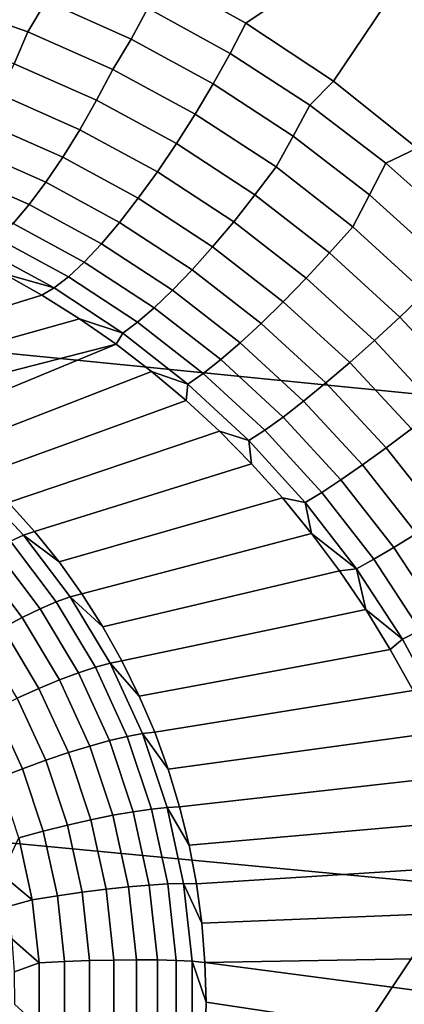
# Model space of a CAD drawing. Header units: metres. Extents: x -240 to 45, y -77 to 27.
# Tile 296 of 656: x -209.323 to -208.883, y 11.388 to 12.515. Entities that reach past the tile are written whole.
import ezdxf

# ---------------------------------------------------------------- set-up
doc = ezdxf.new("R2010")
doc.units = ezdxf.units.M
doc.layers.add('solid_102011X2', color=7, linetype='CONTINUOUS')

msp = doc.modelspace()

# ---------------------------------------------------------------- linework, layer by layer
at = {"layer": 'solid_102011X2'}
for points in [[(-208.054565, 12.546412, 311.509705), (-209.482834, 12.695299, 309.899689), (-209.879379, 12.187286, 310.19989), (-208.445099, 12.044568, 311.807861)], [(-209.064529, 12.511412, 270.434662), (-209.117294, 12.541251, 270.448242), (-208.799118, 12.690008, 270.292816)], [(-208.963989, 12.445032, 270.410522), (-209.064529, 12.511412, 270.434662), (-208.799118, 12.690008, 270.292816)], [(-208.86821, 12.368539, 270.389923), (-208.963989, 12.445032, 270.410522), (-208.799118, 12.690008, 270.292816)], [(-209.292892, 12.536565, 270.502686), (-209.314041, 12.501598, 270.503357), (-209.414246, 12.536353, 270.533691), (-209.392715, 12.5719, 270.532562)], [(-209.176804, 12.52845, 270.469971), (-209.195755, 12.493177, 270.475372), (-209.292892, 12.536565, 270.502686), (-209.274384, 12.572339, 270.497223)], [(-209.329773, 12.465033, 270.496887), (-209.426956, 12.498756, 270.526581), (-209.414246, 12.536353, 270.533691), (-209.314041, 12.501598, 270.503357)], [(-209.195755, 12.493177, 270.475372), (-209.216599, 12.458503, 270.475677), (-209.314041, 12.501598, 270.503357), (-209.292892, 12.536565, 270.502686)], [(-209.082413, 12.476911, 270.445282), (-209.176804, 12.52845, 270.469971), (-209.117294, 12.541251, 270.448242), (-209.064529, 12.511412, 270.434662)], [(-209.176804, 12.52845, 270.469971), (-209.082413, 12.476911, 270.445282), (-209.101852, 12.441998, 270.450745), (-209.195755, 12.493177, 270.475372)], [(-209.235245, 12.423211, 270.469879), (-209.329773, 12.465033, 270.496887), (-209.314041, 12.501598, 270.503357), (-209.216599, 12.458503, 270.475677)], [(-208.991089, 12.417586, 270.423218), (-209.082413, 12.476911, 270.445282), (-209.064529, 12.511412, 270.434662), (-208.963989, 12.445032, 270.410522)], [(-209.195755, 12.493177, 270.475372), (-209.101852, 12.441998, 270.450745), (-209.122452, 12.407336, 270.450928), (-209.216599, 12.458503, 270.475677)], [(-209.010056, 12.382211, 270.42865), (-209.101852, 12.441998, 270.450745), (-209.082413, 12.476911, 270.445282), (-208.991089, 12.417586, 270.423218)], [(-209.254501, 12.389512, 270.458954), (-209.346359, 12.430134, 270.485352), (-209.329773, 12.465033, 270.496887), (-209.235245, 12.423211, 270.469879)], [(-209.143875, 12.373553, 270.445801), (-209.235245, 12.423211, 270.469879), (-209.216599, 12.458503, 270.475677), (-209.122452, 12.407336, 270.450928)], [(-208.991089, 12.417586, 270.423218), (-208.963989, 12.445032, 270.410522), (-208.86821, 12.368539, 270.389923), (-208.903961, 12.351109, 270.404022)], [(-209.029816, 12.346792, 270.42868), (-209.122452, 12.407336, 270.450928), (-209.101852, 12.441998, 270.450745), (-209.010056, 12.382211, 270.42865)], [(-209.274048, 12.358016, 270.443085), (-209.36348, 12.397532, 270.468903), (-209.346359, 12.430134, 270.485352), (-209.254501, 12.389512, 270.458954)], [(-209.16571, 12.341259, 270.435486), (-209.254501, 12.389512, 270.458954), (-209.235245, 12.423211, 270.469879), (-209.143875, 12.373553, 270.445801)], [(-208.922653, 12.314991, 270.409607), (-209.010056, 12.382211, 270.42865), (-208.991089, 12.417586, 270.423218), (-208.903961, 12.351109, 270.404022)], [(-209.053955, 12.314791, 270.424286), (-209.143875, 12.373553, 270.445801), (-209.122452, 12.407336, 270.450928), (-209.029816, 12.346792, 270.42868)], [(-209.293518, 12.329289, 270.422546), (-209.380844, 12.367815, 270.447876), (-209.36348, 12.397532, 270.468903), (-209.274048, 12.358016, 270.443085)], [(-209.187576, 12.311037, 270.420166), (-209.274048, 12.358016, 270.443085), (-209.254501, 12.389512, 270.458954), (-209.16571, 12.341259, 270.435486)], [(-208.941788, 12.278447, 270.40979), (-209.029816, 12.346792, 270.42868), (-209.010056, 12.382211, 270.42865), (-208.922653, 12.314991, 270.409607)], [(-209.312561, 12.303854, 270.397705), (-209.398132, 12.341521, 270.422668), (-209.380844, 12.367815, 270.447876), (-209.293518, 12.329289, 270.422546)], [(-209.078308, 12.284142, 270.414612), (-209.16571, 12.341259, 270.435486), (-209.143875, 12.373553, 270.445801), (-209.053955, 12.314791, 270.424286)], [(-208.82164, 12.277804, 270.387787), (-208.903961, 12.351109, 270.404022), (-208.86821, 12.368539, 270.389923)], [(-209.209076, 12.283433, 270.400116), (-209.293518, 12.329289, 270.422546), (-209.274048, 12.358016, 270.443085), (-209.187576, 12.311037, 270.420166)], [(-208.968475, 12.248456, 270.406067), (-209.053955, 12.314791, 270.424286), (-209.029816, 12.346792, 270.42868), (-208.941788, 12.278447, 270.40979)], [(-208.840225, 12.240685, 270.393738), (-208.922653, 12.314991, 270.409607), (-208.903961, 12.351109, 270.404022), (-208.82164, 12.277804, 270.387787)], [(-209.330856, 12.282168, 270.369049), (-209.415039, 12.319126, 270.393707), (-209.398132, 12.341521, 270.422668), (-209.312561, 12.303854, 270.397705)], [(-209.102448, 12.255398, 270.399872), (-209.187576, 12.311037, 270.420166), (-209.16571, 12.341259, 270.435486), (-209.078308, 12.284142, 270.414612)], [(-209.229813, 12.258945, 270.375702), (-209.312561, 12.303854, 270.397705), (-209.293518, 12.329289, 270.422546), (-209.209076, 12.283433, 270.400116)], [(-209.125946, 12.229079, 270.380341), (-209.209076, 12.283433, 270.400116), (-209.187576, 12.311037, 270.420166), (-209.102448, 12.255398, 270.399872)], [(-208.995224, 12.219654, 270.397064), (-209.078308, 12.284142, 270.414612), (-209.053955, 12.314791, 270.424286), (-208.968475, 12.248456, 270.406067)], [(-208.859009, 12.202687, 270.394318), (-208.941788, 12.278447, 270.40979), (-208.922653, 12.314991, 270.409607), (-208.840225, 12.240685, 270.393738)], [(-209.24942, 12.238017, 270.347351), (-209.330856, 12.282168, 270.369049), (-209.312561, 12.303854, 270.397705), (-209.229813, 12.258945, 270.375702)], [(-209.267532, 12.221027, 270.315582), (-209.348038, 12.264624, 270.337067), (-209.330856, 12.282168, 270.369049), (-209.24942, 12.238017, 270.347351)], [(-209.148361, 12.205662, 270.356354), (-209.229813, 12.258945, 270.375702), (-209.209076, 12.283433, 270.400116), (-209.125946, 12.229079, 270.380341)], [(-209.021545, 12.192562, 270.382904), (-209.102448, 12.255398, 270.399872), (-209.078308, 12.284142, 270.414612), (-208.995224, 12.219654, 270.397064)], [(-208.888092, 12.174924, 270.391266), (-208.968475, 12.248456, 270.406067), (-208.941788, 12.278447, 270.40979), (-208.859009, 12.202687, 270.394318)], [(-209.283844, 12.208282, 270.280975), (-209.363815, 12.251537, 270.302338), (-209.348038, 12.264624, 270.337067), (-209.267532, 12.221027, 270.315582)], [(-209.169281, 12.185568, 270.328339), (-209.24942, 12.238017, 270.347351), (-209.229813, 12.258945, 270.375702), (-209.148361, 12.205662, 270.356354)], [(-209.046936, 12.167671, 270.363892), (-209.125946, 12.229079, 270.380341), (-209.102448, 12.255398, 270.399872), (-209.021545, 12.192562, 270.382904)], [(-209.283844, 12.208282, 270.280975), (-209.341965, 12.224979, 270.256073), (-209.363815, 12.251537, 270.302338)], [(-208.917084, 12.148169, 270.382904), (-208.995224, 12.219654, 270.397064), (-208.968475, 12.248456, 270.406067), (-208.888092, 12.174924, 270.391266)], [(-209.188354, 12.169161, 270.296814), (-209.267532, 12.221027, 270.315582), (-209.24942, 12.238017, 270.347351), (-209.169281, 12.185568, 270.328339)], [(-209.341965, 12.224979, 270.256073), (-209.297897, 12.200094, 270.244568), (-209.548233, 12.123124, 269.641174)], [(-209.283844, 12.208282, 270.280975), (-209.297897, 12.200094, 270.244568), (-209.341965, 12.224979, 270.256073)], [(-209.205215, 12.156736, 270.26236), (-209.283844, 12.208282, 270.280975), (-209.267532, 12.221027, 270.315582), (-209.188354, 12.169161, 270.296814)], [(-209.070969, 12.145429, 270.340363), (-209.148361, 12.205662, 270.356354), (-209.125946, 12.229079, 270.380341), (-209.046936, 12.167671, 270.363892)], [(-208.94545, 12.122904, 270.369354), (-209.021545, 12.192562, 270.382904), (-208.995224, 12.219654, 270.397064), (-208.917084, 12.148169, 270.382904)], [(-209.283844, 12.208282, 270.280975), (-209.205215, 12.156736, 270.26236), (-209.254959, 12.173126, 270.2341), (-209.297897, 12.200094, 270.244568)], [(-209.548233, 12.123124, 269.641174), (-209.297897, 12.200094, 270.244568), (-209.254959, 12.173126, 270.2341), (-209.509415, 12.101458, 269.631592)], [(-209.093201, 12.126238, 270.312714), (-209.169281, 12.185568, 270.328339), (-209.148361, 12.205662, 270.356354), (-209.070969, 12.145429, 270.340363)], [(-208.813309, 12.094616, 270.379852), (-208.888092, 12.174924, 270.391266), (-208.859009, 12.202687, 270.394318), (-208.782013, 12.119945, 270.382233)], [(-208.445099, 12.044568, 311.807861), (-209.879379, 12.187286, 310.19989), (-210.25943, 11.660456, 310.487579), (-208.819412, 11.524102, 312.093628)], [(-209.11322, 12.110445, 270.281494), (-209.188354, 12.169161, 270.296814), (-209.169281, 12.185568, 270.328339), (-209.093201, 12.126238, 270.312714)], [(-208.972672, 12.099587, 270.350891), (-209.046936, 12.167671, 270.363892), (-209.021545, 12.192562, 270.382904), (-208.94545, 12.122904, 270.369354)], [(-208.844376, 12.0701, 270.372131), (-208.917084, 12.148169, 270.382904), (-208.888092, 12.174924, 270.391266), (-208.813309, 12.094616, 270.379852)], [(-209.213074, 12.144009, 270.224609), (-209.471832, 12.077665, 269.622101), (-209.509415, 12.101458, 269.631592), (-209.254959, 12.173126, 270.2341)], [(-209.205215, 12.156736, 270.26236), (-209.213074, 12.144009, 270.224609), (-209.254959, 12.173126, 270.2341)], [(-209.130676, 12.098336, 270.247223), (-209.205215, 12.156736, 270.26236), (-209.188354, 12.169161, 270.296814), (-209.11322, 12.110445, 270.281494)], [(-208.998276, 12.078641, 270.32782), (-209.070969, 12.145429, 270.340363), (-209.046936, 12.167671, 270.363892), (-208.972672, 12.099587, 270.350891)], [(-209.205215, 12.156736, 270.26236), (-209.130676, 12.098336, 270.247223), (-209.172318, 12.112779, 270.216156), (-209.213074, 12.144009, 270.224609)], [(-209.213074, 12.144009, 270.224609), (-209.435608, 12.051819, 269.612762), (-209.471832, 12.077665, 269.622101)], [(-209.213074, 12.144009, 270.224609), (-209.172318, 12.112779, 270.216156), (-209.400848, 12.023992, 269.603516), (-209.435608, 12.051819, 269.612762)], [(-209.021774, 12.060441, 270.300568), (-209.093201, 12.126238, 270.312714), (-209.070969, 12.145429, 270.340363), (-208.998276, 12.078641, 270.32782)], [(-208.87468, 12.04684, 270.359161), (-208.94545, 12.122904, 270.369354), (-208.917084, 12.148169, 270.382904), (-208.844376, 12.0701, 270.372131)], [(-209.04277, 12.045319, 270.269653), (-209.11322, 12.110445, 270.281494), (-209.093201, 12.126238, 270.312714), (-209.021774, 12.060441, 270.300568)], [(-208.903641, 12.025255, 270.341248), (-208.972672, 12.099587, 270.350891), (-208.94545, 12.122904, 270.369354), (-208.87468, 12.04684, 270.359161)], [(-209.172318, 12.112779, 270.216156), (-209.132782, 12.079495, 270.20871), (-209.36763, 11.994267, 269.594482), (-209.400848, 12.023992, 269.603516)], [(-209.130676, 12.098336, 270.247223), (-209.132782, 12.079495, 270.20871), (-209.172318, 12.112779, 270.216156)], [(-209.060867, 12.033545, 270.235596), (-209.130676, 12.098336, 270.247223), (-209.11322, 12.110445, 270.281494), (-209.04277, 12.045319, 270.269653)], [(-209.130676, 12.098336, 270.247223), (-209.060867, 12.033545, 270.235596), (-209.094589, 12.044219, 270.202301), (-209.132782, 12.079495, 270.20871)], [(-208.930756, 12.005736, 270.318665), (-208.998276, 12.078641, 270.32782), (-208.972672, 12.099587, 270.350891), (-208.903641, 12.025255, 270.341248)], [(-209.132782, 12.079495, 270.20871), (-209.094589, 12.044219, 270.202301), (-209.33609, 11.962731, 269.585632), (-209.36763, 11.994267, 269.594482)], [(-208.955521, 11.988637, 270.29184), (-209.021774, 12.060441, 270.300568), (-208.998276, 12.078641, 270.32782), (-208.930756, 12.005736, 270.318665)], [(-208.977509, 11.974265, 270.26123), (-209.04277, 12.045319, 270.269653), (-209.021774, 12.060441, 270.300568), (-208.955521, 11.988637, 270.29184)], [(-209.094589, 12.044219, 270.202301), (-209.057831, 12.00701, 270.19693), (-209.30629, 11.929478, 269.576996), (-209.33609, 11.962731, 269.585632)], [(-209.060867, 12.033545, 270.235596), (-209.057831, 12.00701, 270.19693), (-209.094589, 12.044219, 270.202301)], [(-208.996307, 11.96288, 270.227417), (-209.060867, 12.033545, 270.235596), (-209.04277, 12.045319, 270.269653), (-208.977509, 11.974265, 270.26123)], [(-208.840363, 11.945093, 270.3349), (-208.903641, 12.025255, 270.341248), (-208.87468, 12.04684, 270.359161), (-208.809769, 11.964779, 270.352264)], [(-209.060867, 12.033545, 270.235596), (-208.996307, 11.96288, 270.227417), (-209.022598, 11.967931, 270.192627), (-209.057831, 12.00701, 270.19693)], [(-208.868942, 11.927155, 270.312805), (-208.930756, 12.005736, 270.318665), (-208.903641, 12.025255, 270.341248), (-208.840363, 11.945093, 270.3349)], [(-209.057831, 12.00701, 270.19693), (-209.022598, 11.967931, 270.192627), (-209.27832, 11.894603, 269.568604), (-209.30629, 11.929478, 269.576996)], [(-208.894958, 11.911285, 270.286407), (-208.955521, 11.988637, 270.29184), (-208.930756, 12.005736, 270.318665), (-208.868942, 11.927155, 270.312805)], [(-209.379501, 11.989321, 269.56842), (-209.318863, 11.925267, 269.551147), (-209.334015, 11.918375, 269.527283), (-209.393677, 11.981393, 269.544281)], [(-209.318863, 11.925267, 269.551147), (-209.379501, 11.989321, 269.56842), (-209.33609, 11.962731, 269.585632), (-209.30629, 11.929478, 269.576996)], [(-208.917953, 11.897773, 270.256165), (-208.977509, 11.974265, 270.26123), (-208.955521, 11.988637, 270.29184), (-208.894958, 11.911285, 270.286407)], [(-208.937531, 11.886863, 270.222626), (-208.996307, 11.96288, 270.227417), (-208.977509, 11.974265, 270.26123), (-208.917953, 11.897773, 270.256165)], [(-209.022598, 11.967931, 270.192627), (-208.989014, 11.927057, 270.189301), (-209.252289, 11.85821, 269.560516), (-209.27832, 11.894603, 269.568604)], [(-208.996307, 11.96288, 270.227417), (-208.989014, 11.927057, 270.189301), (-209.022598, 11.967931, 270.192627)], [(-208.937531, 11.886863, 270.222626), (-208.989014, 11.927057, 270.189301), (-208.996307, 11.96288, 270.227417)], [(-209.318863, 11.925267, 269.551147), (-209.30629, 11.929478, 269.576996), (-209.27832, 11.894603, 269.568604)], [(-208.989014, 11.927057, 270.189301), (-208.957138, 11.884459, 270.187042), (-209.228241, 11.820405, 269.552704), (-209.252289, 11.85821, 269.560516)], [(-208.937531, 11.886863, 270.222626), (-208.957138, 11.884459, 270.187042), (-208.989014, 11.927057, 270.189301)], [(-208.840561, 11.828897, 270.284119), (-208.894958, 11.911285, 270.286407), (-208.868942, 11.927155, 270.312805), (-208.813324, 11.843383, 270.310089)], [(-209.334015, 11.918375, 269.527283), (-209.281494, 11.849058, 269.51123), (-209.299988, 11.841076, 269.490265), (-209.35141, 11.908947, 269.505951)], [(-209.318863, 11.925267, 269.551147), (-209.265472, 11.85481, 269.534851), (-209.281494, 11.849058, 269.51123), (-209.334015, 11.918375, 269.527283)], [(-209.265472, 11.85481, 269.534851), (-209.318863, 11.925267, 269.551147), (-209.27832, 11.894603, 269.568604), (-209.252289, 11.85821, 269.560516)], [(-209.35141, 11.908947, 269.505951), (-209.299988, 11.841076, 269.490265), (-209.320572, 11.83103, 269.472321), (-209.370697, 11.897181, 269.48761)], [(-208.864594, 11.816381, 270.254272), (-208.917953, 11.897773, 270.256165), (-208.894958, 11.911285, 270.286407), (-208.840561, 11.828897, 270.284119)], [(-209.370697, 11.897181, 269.48761), (-209.320572, 11.83103, 269.472321), (-209.342804, 11.819135, 269.457794), (-209.391434, 11.883326, 269.472656)], [(-208.884979, 11.806064, 270.221039), (-208.937531, 11.886863, 270.222626), (-208.917953, 11.897773, 270.256165), (-208.864594, 11.816381, 270.254272)], [(-208.957138, 11.884459, 270.187042), (-208.927094, 11.840234, 270.18576), (-209.206253, 11.7813, 269.545197), (-209.228241, 11.820405, 269.552704)], [(-208.937531, 11.886863, 270.222626), (-208.927094, 11.840234, 270.18576), (-208.957138, 11.884459, 270.187042)], [(-208.884979, 11.806064, 270.221039), (-208.927094, 11.840234, 270.18576), (-208.937531, 11.886863, 270.222626)], [(-209.281494, 11.849058, 269.51123), (-209.236725, 11.774254, 269.496368), (-209.256149, 11.767832, 269.475677), (-209.299988, 11.841076, 269.490265)], [(-209.265472, 11.85481, 269.534851), (-209.219971, 11.778775, 269.519714), (-209.236725, 11.774254, 269.496368), (-209.281494, 11.849058, 269.51123)], [(-209.265472, 11.85481, 269.534851), (-209.252289, 11.85821, 269.560516), (-209.228241, 11.820405, 269.552704)], [(-209.219971, 11.778775, 269.519714), (-209.265472, 11.85481, 269.534851), (-209.228241, 11.820405, 269.552704), (-209.206253, 11.7813, 269.545197)], [(-209.299988, 11.841076, 269.490265), (-209.256149, 11.767832, 269.475677), (-209.277847, 11.759644, 269.458099), (-209.320572, 11.83103, 269.472321)], [(-208.927094, 11.840234, 270.18576), (-208.898987, 11.794465, 270.185486), (-209.186417, 11.741009, 269.538055), (-209.206253, 11.7813, 269.545197)], [(-208.884979, 11.806064, 270.221039), (-208.898987, 11.794465, 270.185486), (-208.927094, 11.840234, 270.18576)], [(-209.320572, 11.83103, 269.472321), (-209.277847, 11.759644, 269.458099), (-209.301346, 11.749863, 269.444031), (-209.342804, 11.819135, 269.457794)], [(-209.342804, 11.819135, 269.457794), (-209.301346, 11.749863, 269.444031), (-209.326157, 11.738696, 269.433716), (-209.366211, 11.805641, 269.447021)], [(-208.839096, 11.72109, 270.222443), (-208.884979, 11.806064, 270.221039), (-208.864594, 11.816381, 270.254272), (-208.817856, 11.730668, 270.255341)], [(-208.884979, 11.806064, 270.221039), (-208.839096, 11.72109, 270.222443), (-208.87294, 11.747292, 270.186096), (-208.898987, 11.794465, 270.185486)], [(-208.898987, 11.794465, 270.185486), (-208.87294, 11.747292, 270.186096), (-209.168762, 11.69965, 269.531281), (-209.186417, 11.741009, 269.538055)], [(-209.219971, 11.778775, 269.519714), (-209.206253, 11.7813, 269.545197), (-209.186417, 11.741009, 269.538055)], [(-209.236725, 11.774254, 269.496368), (-209.200256, 11.694839, 269.482819), (-209.220444, 11.690074, 269.462402), (-209.256149, 11.767832, 269.475677)], [(-209.219971, 11.778775, 269.519714), (-209.182892, 11.698054, 269.50592), (-209.200256, 11.694839, 269.482819), (-209.236725, 11.774254, 269.496368)], [(-209.182892, 11.698054, 269.50592), (-209.219971, 11.778775, 269.519714), (-209.186417, 11.741009, 269.538055), (-209.168762, 11.69965, 269.531281)], [(-209.277847, 11.759644, 269.458099), (-209.243042, 11.683857, 269.44519), (-209.267563, 11.676321, 269.431488), (-209.301346, 11.749863, 269.444031)], [(-209.256149, 11.767832, 269.475677), (-209.220444, 11.690074, 269.462402), (-209.243042, 11.683857, 269.44519), (-209.277847, 11.759644, 269.458099)], [(-209.301346, 11.749863, 269.444031), (-209.267563, 11.676321, 269.431488), (-209.293518, 11.667626, 269.4216), (-209.326157, 11.738696, 269.433716)], [(-208.87294, 11.747292, 270.186096), (-208.849014, 11.698817, 270.187683), (-209.153336, 11.657345, 269.524872), (-209.168762, 11.69965, 269.531281)], [(-209.326157, 11.738696, 269.433716), (-209.293518, 11.667626, 269.4216), (-209.320312, 11.657955, 269.41571), (-209.351746, 11.726381, 269.427399)], [(-209.351746, 11.726381, 269.427399), (-209.320312, 11.657955, 269.41571), (-209.347412, 11.647513, 269.414001), (-209.377579, 11.713177, 269.425201)], [(-209.220444, 11.690074, 269.462402), (-209.193253, 11.608713, 269.450592), (-209.216553, 11.60456, 269.433655), (-209.243042, 11.683857, 269.44519)], [(-209.200256, 11.694839, 269.482819), (-209.172485, 11.611746, 269.470734), (-209.193253, 11.608713, 269.450592), (-209.220444, 11.690074, 269.462402)], [(-209.182892, 11.698054, 269.50592), (-209.154678, 11.613594, 269.493683), (-209.172485, 11.611746, 269.470734), (-209.200256, 11.694839, 269.482819)], [(-209.182892, 11.698054, 269.50592), (-209.168762, 11.69965, 269.531281), (-209.153336, 11.657345, 269.524872)], [(-209.154678, 11.613594, 269.493683), (-209.182892, 11.698054, 269.50592), (-209.153336, 11.657345, 269.524872), (-209.140213, 11.614218, 269.51886)], [(-208.849014, 11.698817, 270.187683), (-208.827332, 11.649197, 270.190094), (-209.140213, 11.614218, 269.51886), (-209.153336, 11.657345, 269.524872)], [(-209.243042, 11.683857, 269.44519), (-209.216553, 11.60456, 269.433655), (-209.241867, 11.599373, 269.420288), (-209.267563, 11.676321, 269.431488)], [(-209.293518, 11.667626, 269.4216), (-209.268661, 11.593264, 269.410797), (-209.296402, 11.586359, 269.405334), (-209.320312, 11.657955, 269.41571)], [(-209.267563, 11.676321, 269.431488), (-209.241867, 11.599373, 269.420288), (-209.268661, 11.593264, 269.410797), (-209.293518, 11.667626, 269.4216)], [(-208.819412, 11.524102, 312.093628), (-210.25943, 11.660456, 310.487579), (-210.622406, 11.115605, 310.76239), (-209.176895, 10.985801, 312.366547)], [(-209.320312, 11.657955, 269.41571), (-209.296402, 11.586359, 269.405334), (-209.324463, 11.578808, 269.404022), (-209.347412, 11.647513, 269.414001)], [(-208.827332, 11.649197, 270.190094), (-208.807953, 11.598546, 270.193329), (-209.12941, 11.570395, 269.513306), (-209.140213, 11.614218, 269.51886)], [(-209.172485, 11.611746, 269.470734), (-209.153763, 11.525948, 269.460297), (-209.174927, 11.524704, 269.440369), (-209.193253, 11.608713, 269.450592)], [(-209.154678, 11.613594, 269.493683), (-209.135651, 11.526383, 269.483063), (-209.153763, 11.525948, 269.460297), (-209.172485, 11.611746, 269.470734)], [(-209.154678, 11.613594, 269.493683), (-209.140213, 11.614218, 269.51886), (-209.12941, 11.570395, 269.513306)], [(-209.135651, 11.526383, 269.483063), (-209.154678, 11.613594, 269.493683), (-209.12941, 11.570395, 269.513306), (-209.120972, 11.526006, 269.508148)], [(-209.241867, 11.599373, 269.420288), (-209.224518, 11.519919, 269.410645), (-209.251907, 11.516479, 269.401459), (-209.268661, 11.593264, 269.410797)], [(-209.216553, 11.60456, 269.433655), (-209.198685, 11.522681, 269.423706), (-209.224518, 11.519919, 269.410645), (-209.241867, 11.599373, 269.420288)], [(-209.193253, 11.608713, 269.450592), (-209.174927, 11.524704, 269.440369), (-209.198685, 11.522681, 269.423706), (-209.216553, 11.60456, 269.433655)], [(-209.268661, 11.593264, 269.410797), (-209.251907, 11.516479, 269.401459), (-209.280258, 11.512433, 269.396332), (-209.296402, 11.586359, 269.405334)], [(-208.807953, 11.598546, 270.193329), (-208.791016, 11.547064, 270.197327), (-209.120972, 11.526006, 269.508148), (-209.12941, 11.570395, 269.513306)], [(-209.324463, 11.578808, 269.404022), (-209.308975, 11.507865, 269.395416), (-209.343689, 11.536854, 269.402588)], [(-209.296402, 11.586359, 269.405334), (-209.280258, 11.512433, 269.396332), (-209.308975, 11.507865, 269.395416), (-209.324463, 11.578808, 269.404022)], [(-208.791016, 11.547064, 270.197327), (-208.77652, 11.494881, 270.202057), (-209.114899, 11.481179, 269.503448), (-209.120972, 11.526006, 269.508148)], [(-209.308975, 11.507865, 269.395416), (-209.336777, 11.500069, 269.398315), (-209.343689, 11.536854, 269.402588)], [(-209.198685, 11.522681, 269.423706), (-209.189651, 11.43918, 269.415436), (-209.215759, 11.438893, 269.402588), (-209.224518, 11.519919, 269.410645)], [(-209.174927, 11.524704, 269.440369), (-209.165665, 11.439032, 269.431885), (-209.189651, 11.43918, 269.415436), (-209.198685, 11.522681, 269.423706)], [(-207.370895, 11.390481, 313.700439), (-208.819412, 11.524102, 312.093628), (-209.176895, 10.985801, 312.366547), (-207.722885, 10.858562, 313.971619)], [(-209.153763, 11.525948, 269.460297), (-209.144302, 11.43845, 269.45163), (-209.165665, 11.439032, 269.431885), (-209.174927, 11.524704, 269.440369)], [(-209.135651, 11.526383, 269.483063), (-209.126038, 11.437447, 269.474243), (-209.144302, 11.43845, 269.45163), (-209.153763, 11.525948, 269.460297)], [(-209.135651, 11.526383, 269.483063), (-209.120972, 11.526006, 269.508148), (-209.114899, 11.481179, 269.503448)], [(-209.126038, 11.437447, 269.474243), (-209.135651, 11.526383, 269.483063), (-209.114899, 11.481179, 269.503448), (-209.111237, 11.436047, 269.499207)], [(-209.280258, 11.512433, 269.396332), (-209.27211, 11.437042, 269.388855), (-209.301163, 11.435518, 269.388214), (-209.308975, 11.507865, 269.395416)], [(-209.251907, 11.516479, 269.401459), (-209.243439, 11.438175, 269.393677), (-209.27211, 11.437042, 269.388855), (-209.280258, 11.512433, 269.396332)], [(-209.224518, 11.519919, 269.410645), (-209.215759, 11.438893, 269.402588), (-209.243439, 11.438175, 269.393677), (-209.251907, 11.516479, 269.401459)], [(-209.308975, 11.507865, 269.395416), (-209.301163, 11.435518, 269.388214), (-209.331985, 11.462861, 269.39447), (-209.336777, 11.500069, 269.398315)], [(-208.77652, 11.494881, 270.202057), (-208.764587, 11.442211, 270.207397), (-209.111237, 11.436047, 269.499207), (-209.114899, 11.481179, 269.503448)], [(-209.301163, 11.435518, 269.388214), (-209.329346, 11.425426, 269.391052), (-209.331985, 11.462861, 269.39447)], [(-208.764587, 11.442211, 270.207397), (-208.755203, 11.389194, 270.213318), (-209.111237, 11.436047, 269.499207)], [(-209.301163, 11.435518, 269.388214), (-209.301086, 11.362615, 269.382568), (-209.328857, 11.387825, 269.388062), (-209.329346, 11.425426, 269.391052)], [(-209.27211, 11.437042, 269.388855), (-209.272034, 11.361072, 269.382965), (-209.301086, 11.362615, 269.382568), (-209.301163, 11.435518, 269.388214)], [(-209.243439, 11.438175, 269.393677), (-209.243362, 11.359268, 269.387573), (-209.272034, 11.361072, 269.382965), (-209.27211, 11.437042, 269.388855)], [(-209.215759, 11.438893, 269.402588), (-209.215683, 11.357243, 269.396271), (-209.243362, 11.359268, 269.387573), (-209.243439, 11.438175, 269.393677)], [(-209.189651, 11.43918, 269.415436), (-209.18956, 11.355038, 269.408905), (-209.215683, 11.357243, 269.396271), (-209.215759, 11.438893, 269.402588)], [(-209.165665, 11.439032, 269.431885), (-209.165573, 11.3527, 269.425201), (-209.18956, 11.355038, 269.408905), (-209.189651, 11.43918, 269.415436)], [(-209.144302, 11.43845, 269.45163), (-209.144211, 11.350279, 269.444794), (-209.165573, 11.3527, 269.425201), (-209.165665, 11.439032, 269.431885)], [(-209.126038, 11.437447, 269.474243), (-209.125946, 11.347825, 269.467285), (-209.144211, 11.350279, 269.444794), (-209.144302, 11.43845, 269.45163)], [(-209.126038, 11.437447, 269.474243), (-209.111237, 11.436047, 269.499207), (-209.109985, 11.390741, 269.495453)], [(-209.125946, 11.347825, 269.467285), (-209.126038, 11.437447, 269.474243), (-209.109985, 11.390741, 269.495453), (-209.111145, 11.345395, 269.492188)], [(-208.755203, 11.389194, 270.213318), (-208.748459, 11.336038, 270.219727), (-209.109985, 11.390741, 269.495453), (-209.111237, 11.436047, 269.499207)], [(-208.748459, 11.336038, 270.219727), (-208.744293, 11.282883, 270.226624), (-209.111145, 11.345395, 269.492188), (-209.109985, 11.390741, 269.495453)]]:
    msp.add_3dface(points, dxfattribs=at)

doc.saveas('drawing.dxf')
